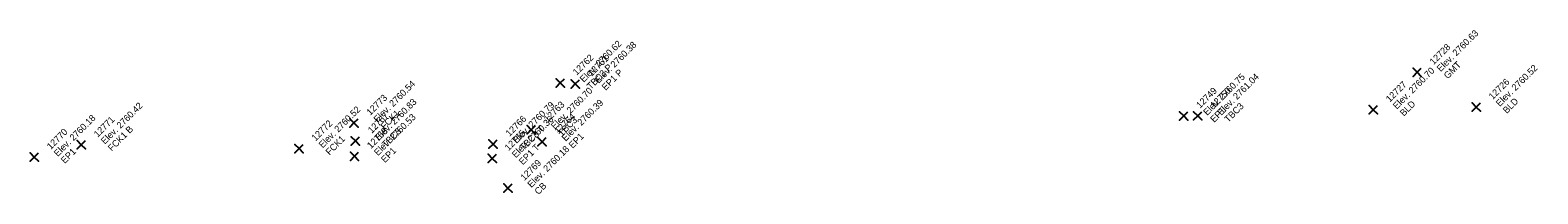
# Model space of a CAD drawing. Extents: x 2493999 to 2503109, y 700767 to 706646.
# Drawn here: x 2502133.3 to 2502187.8, y 702604.9 to 702610.8 of the extents above; entities that cross this region are included whole.
import ezdxf

# ---------------------------------------------------------------- set-up
doc = ezdxf.new("R2010")
doc.units = 0
doc.layers.add('ALG_CL_BLUE_Horiz', color=7, linetype='Continuous')
doc.layers.add('DES_SURFACE_Existing-Ground', color=7, linetype='Continuous')

msp = doc.modelspace()

# ---------------------------------------------------------------- linework, layer by layer
at = {"layer": 'ALG_CL_BLUE_Horiz'}
for points in [[(2502183.448, 702609.291), (2502183.298, 702609.441), (2502183.448, 702609.291), (2502183.298, 702609.141), (2502183.448, 702609.291), (2502183.598, 702609.141), (2502183.448, 702609.291), (2502183.598, 702609.441)], [(2502152.478, 702608.909), (2502152.328, 702609.059), (2502152.478, 702608.909), (2502152.328, 702608.759), (2502152.478, 702608.909), (2502152.628, 702608.759), (2502152.478, 702608.909), (2502152.628, 702609.059)], [(2502153.018, 702608.872), (2502152.868, 702609.022), (2502153.018, 702608.872), (2502152.868, 702608.722), (2502153.018, 702608.872), (2502153.168, 702608.722), (2502153.018, 702608.872), (2502153.168, 702609.022)], [(2502185.584, 702608.035), (2502185.434, 702608.185), (2502185.584, 702608.035), (2502185.434, 702607.885), (2502185.584, 702608.035), (2502185.734, 702607.885), (2502185.584, 702608.035), (2502185.734, 702608.185)], [(2502145.022, 702607.46), (2502144.872, 702607.61), (2502145.022, 702607.46), (2502144.872, 702607.31), (2502145.022, 702607.46), (2502145.172, 702607.31), (2502145.022, 702607.46), (2502145.172, 702607.61)], [(2502175.009, 702607.714), (2502174.859, 702607.864), (2502175.009, 702607.714), (2502174.859, 702607.564), (2502175.009, 702607.714), (2502175.159, 702607.564), (2502175.009, 702607.714), (2502175.159, 702607.864)], [(2502175.518, 702607.718), (2502175.368, 702607.868), (2502175.518, 702607.718), (2502175.368, 702607.568), (2502175.518, 702607.718), (2502175.668, 702607.568), (2502175.518, 702607.718), (2502175.668, 702607.868)], [(2502181.863, 702607.938), (2502181.713, 702608.088), (2502181.863, 702607.938), (2502181.713, 702607.788), (2502181.863, 702607.938), (2502182.013, 702607.788), (2502181.863, 702607.938), (2502182.013, 702608.088)], [(2502151.43, 702607.214), (2502151.28, 702607.364), (2502151.43, 702607.214), (2502151.28, 702607.064), (2502151.43, 702607.214), (2502151.58, 702607.064), (2502151.43, 702607.214), (2502151.58, 702607.364)], [(2502135.168, 702606.672), (2502135.018, 702606.822), (2502135.168, 702606.672), (2502135.018, 702606.522), (2502135.168, 702606.672), (2502135.318, 702606.522), (2502135.168, 702606.672), (2502135.318, 702606.822)], [(2502143.038, 702606.534), (2502142.888, 702606.684), (2502143.038, 702606.534), (2502142.888, 702606.384), (2502143.038, 702606.534), (2502143.188, 702606.384), (2502143.038, 702606.534), (2502143.188, 702606.684)], [(2502145.072, 702606.81), (2502144.922, 702606.96), (2502145.072, 702606.81), (2502144.922, 702606.66), (2502145.072, 702606.81), (2502145.222, 702606.66), (2502145.072, 702606.81), (2502145.222, 702606.96)], [(2502150.051, 702606.699), (2502149.901, 702606.849), (2502150.051, 702606.699), (2502149.901, 702606.549), (2502150.051, 702606.699), (2502150.201, 702606.549), (2502150.051, 702606.699), (2502150.201, 702606.849)], [(2502151.821, 702606.78), (2502151.671, 702606.93), (2502151.821, 702606.78), (2502151.671, 702606.63), (2502151.821, 702606.78), (2502151.971, 702606.63), (2502151.821, 702606.78), (2502151.971, 702606.93)], [(2502133.469, 702606.228), (2502133.319, 702606.378), (2502133.469, 702606.228), (2502133.319, 702606.078), (2502133.469, 702606.228), (2502133.619, 702606.078), (2502133.469, 702606.228), (2502133.619, 702606.378)], [(2502145.041, 702606.259), (2502144.891, 702606.409), (2502145.041, 702606.259), (2502144.891, 702606.109), (2502145.041, 702606.259), (2502145.191, 702606.109), (2502145.041, 702606.259), (2502145.191, 702606.409)], [(2502150.019, 702606.181), (2502149.869, 702606.331), (2502150.019, 702606.181), (2502149.869, 702606.031), (2502150.019, 702606.181), (2502150.169, 702606.031), (2502150.019, 702606.181), (2502150.169, 702606.331)], [(2502150.587, 702605.105), (2502150.437, 702605.255), (2502150.587, 702605.105), (2502150.437, 702604.955), (2502150.587, 702605.105), (2502150.737, 702604.955), (2502150.587, 702605.105), (2502150.737, 702605.255)]]:
    msp.add_lwpolyline(points, dxfattribs=at)

# ---------------------------------------------------------------- texts
at = {"layer": 'DES_SURFACE_Existing-Ground'}
for s, p in [('Elev. 2760.62', (2502153.327, 702608.909)), ('Elev. 2760.38', (2502153.867, 702608.872)), ('12728', (2502184.042, 702609.546)), ('Elev. 2760.63', (2502184.297, 702609.291)), ('12762', (2502153.072, 702609.164)), ('12761', (2502153.612, 702609.127)), ('TBC3 P', (2502153.581, 702608.654)), ('EP1 P', (2502154.121, 702608.617)), ('Elev. 2760.75', (2502175.858, 702607.714)), ('Elev. 2761.04', (2502176.367, 702607.718)), ('Elev. 2760.70', (2502182.712, 702607.938)), ('GMT', (2502184.551, 702609.036)), ('Elev. 2760.52', (2502186.433, 702608.035)), ('Elev. 2760.54', (2502145.871, 702607.46)), ('Elev. 2760.70', (2502152.279, 702607.214)), ('12749', (2502175.603, 702607.969)), ('12750', (2502176.112, 702607.973)), ('12727', (2502182.457, 702608.193)), ('12726', (2502186.178, 702608.29)), ('Elev. 2760.42', (2502136.017, 702606.672)), ('12773', (2502145.616, 702607.715)), ('Elev. 2760.83', (2502145.921, 702606.81)), ('Elev. 2760.79', (2502150.9, 702606.699)), ('12763', (2502152.024, 702607.469)), ('Elev. 2760.39', (2502152.67, 702606.78)), ('TBC3', (2502176.621, 702607.463)), ('BLD', (2502182.966, 702607.683)), ('BLD', (2502186.687, 702607.78)), ('Elev. 2760.18', (2502134.318, 702606.228)), ('12771', (2502135.762, 702606.927)), ('Elev. 2760.52', (2502143.887, 702606.534)), ('12767', (2502145.666, 702607.065)), ('Elev. 2760.53', (2502145.89, 702606.259)), ('FCK1', (2502146.125, 702607.205)), ('12766', (2502150.645, 702606.954)), ('Elev. 2760.36', (2502150.868, 702606.181)), ('12764', (2502152.415, 702607.035)), ('TBC3', (2502152.533, 702606.959)), ('EP1', (2502176.112, 702607.459)), ('12770', (2502134.063, 702606.483)), ('FCK1 B', (2502136.271, 702606.417)), ('12772', (2502143.632, 702606.789)), ('12768', (2502145.635, 702606.514)), ('TBC3', (2502146.175, 702606.555)), ('12765', (2502150.613, 702606.436)), ('TBC3 T', (2502151.154, 702606.444)), ('EP1', (2502152.924, 702606.525)), ('EP1', (2502134.572, 702605.973)), ('FCK1', (2502144.141, 702606.279)), ('EP1', (2502146.144, 702606.004)), ('EP1 T', (2502151.122, 702605.926)), ('Elev. 2760.18', (2502151.436, 702605.105)), ('12769', (2502151.181, 702605.36)), ('CB', (2502151.69, 702604.85))]:
    msp.add_text(s, height=0.24, rotation=45, dxfattribs=at).set_placement(p)

doc.saveas('drawing.dxf')
